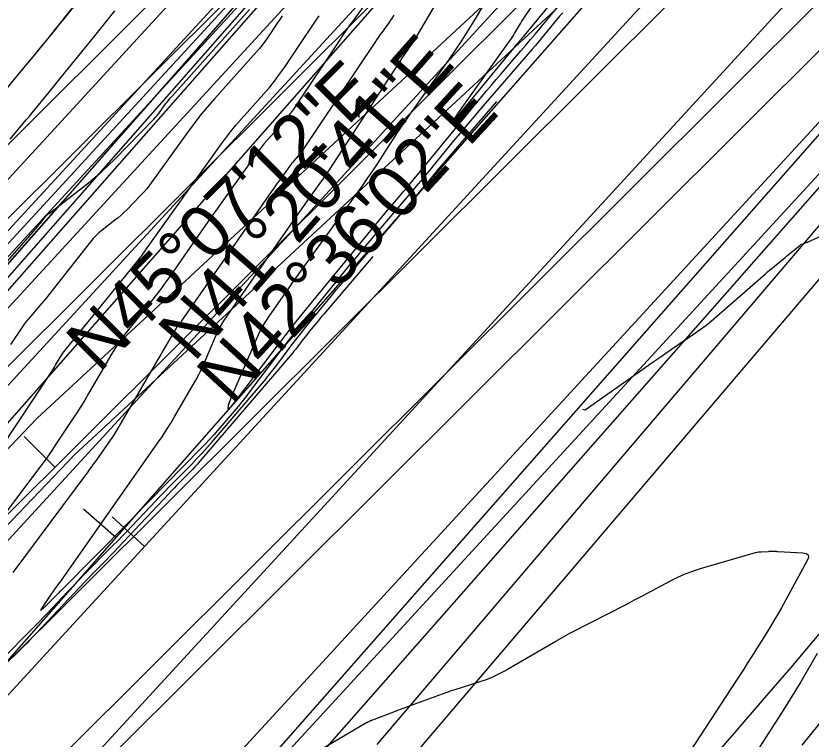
# Model space of a CAD drawing. Extents: x 658976 to 668726, y 639543 to 647196.
# Drawn here: x 662114.6 to 662205.8, y 642946.5 to 643029.4 of the extents above; entities that cross this region are included whole.
import ezdxf

# ---------------------------------------------------------------- set-up
doc = ezdxf.new("R2010")
doc.units = 0
for name, color, linetype in [('Ex_Major Contours', 7, 'Continuous'), ('Ex_Minor Contours', 7, 'Continuous'), ('R_Ramp 15 Degree_Min Ls', 7, 'Continuous'), ('R_Ramp 20 Degree Des Ls', 7, 'Continuous'), ('R_Ramp 20 Degree Des Ls Annot', 7, 'Continuous'), ('R_Ramp 20 Degree Existing Ramp', 7, 'Continuous'), ('R_Ramp 20 Degree_Min Ls', 7, 'Continuous')]:
    doc.layers.add(name, color=color, linetype=linetype)

msp = doc.modelspace()

# ---------------------------------------------------------------- linework, layer by layer
at = {"layer": 'Ex_Major Contours'}
for points in [[(662157.957, 643029.439), (662157.769, 643029.152), (662157.576, 643028.869), (662157.378, 643028.587), (662156.581, 643027.469), (662156.382, 643027.189), (662156.186, 643026.907), (662155.991, 643026.624), (662155.799, 643026.34), (662147.469, 643013.922), (662147.362, 643013.768), (662147.249, 643013.617), (662147.131, 643013.471), (662147.008, 643013.329), (662146.505, 643012.768), (662146.382, 643012.626), (662146.262, 643012.481), (662146.146, 643012.332), (662146.035, 643012.181), (662144.847, 643010.517), (662144.614, 643010.189), (662144.381, 643009.859), (662144.149, 643009.529), (662143.918, 643009.198), (662133.64, 642994.411), (662133.59, 642994.341), (662133.539, 642994.271), (662133.487, 642994.203), (662133.433, 642994.136), (662133.216, 642993.869), (662133.164, 642993.801), (662133.113, 642993.731), (662133.066, 642993.66), (662133.021, 642993.587), (662131.723, 642991.369), (662131.493, 642990.975), (662131.262, 642990.58), (662131.032, 642990.186), (662130.802, 642989.791), (662126.185, 642981.869), (662126.071, 642981.679), (662125.954, 642981.491), (662125.832, 642981.306), (662125.707, 642981.123), (662123.718, 642978.287), (662123.513, 642977.996), (662123.306, 642977.707), (662123.096, 642977.419), (662122.885, 642977.133), (662114.305, 642965.595)], [(662112.49, 642955.14), (662116.916, 642959.552), (662117.386, 642960.023), (662117.851, 642960.499), (662118.312, 642960.978), (662118.77, 642961.461), (662120.592, 642963.4), (662121.05, 642963.883), (662121.51, 642964.363), (662121.974, 642964.839), (662122.442, 642965.313), (662125.777, 642968.67), (662126.323, 642969.223), (662126.865, 642969.779), (662127.403, 642970.339), (662127.937, 642970.903), (662130.068, 642973.166), (662130.602, 642973.73), (662131.139, 642974.291), (662131.68, 642974.848), (662132.224, 642975.403), (662134.799, 642978.011), (662135.404, 642978.636), (662135.998, 642979.27), (662136.581, 642979.916), (662137.152, 642980.571), (662142.637, 642986.979), (662143.131, 642987.565), (662143.615, 642988.159), (662144.09, 642988.759), (662144.557, 642989.367), (662146.403, 642991.814), (662146.868, 642992.424), (662147.338, 642993.028), (662147.815, 642993.628), (662148.299, 642994.223), (662150.827, 642997.303), (662151.412, 642998.013), (662152.001, 642998.719), (662152.592, 642999.423), (662153.188, 643000.124), (662160.739, 643008.971), (662161.003, 643009.282), (662161.266, 643009.593), (662161.527, 643009.906), (662161.786, 643010.22), (662162.822, 643011.479), (662163.082, 643011.793), (662163.344, 643012.106), (662163.607, 643012.416), (662163.873, 643012.726), (662169.79, 643019.575)], [(662149.268, 642945.13), (662154.769, 642948.35), (662154.789, 642948.361), (662154.809, 642948.373), (662154.829, 642948.384), (662154.849, 642948.395), (662154.929, 642948.437), (662154.949, 642948.448), (662154.97, 642948.458), (662154.99, 642948.469), (662155.01, 642948.479), (662155.244, 642948.594), (662155.29, 642948.616), (662155.336, 642948.636), (662155.383, 642948.656), (662155.43, 642948.675), (662157.982, 642949.642), (662158.424, 642949.808), (662158.866, 642949.974), (662159.308, 642950.138), (662159.751, 642950.301), (662163.561, 642951.7), (662164.07, 642951.883), (662164.582, 642952.059), (662165.095, 642952.23), (662165.611, 642952.393), (662168.223, 642953.204), (662168.466, 642953.284), (662168.705, 642953.373), (662168.94, 642953.471), (662169.172, 642953.578), (662170.094, 642954.023), (662170.323, 642954.137), (662170.55, 642954.254), (662170.774, 642954.377), (662170.997, 642954.503), (662176.534, 642957.72), (662177.339, 642958.18), (662178.15, 642958.629), (662178.967, 642959.066), (662179.791, 642959.491), (662183.098, 642961.17), (662183.924, 642961.592), (662184.747, 642962.017), (662185.569, 642962.447), (662186.389, 642962.88), (662189.694, 642964.639), (662190.527, 642965.055), (662191.377, 642965.427), (662192.246, 642965.754), (662193.133, 642966.037), (662199.429, 642967.87), (662199.591, 642967.912), (662199.753, 642967.944), (662199.918, 642967.966), (662200.084, 642967.978), (662200.925, 642968.015), (662201.005, 642968.019), (662201.086, 642968.022), (662201.166, 642968.025), (662201.247, 642968.028), (662201.678, 642968.042), (662201.704, 642968.042), (662201.73, 642968.04), (662201.756, 642968.037), (662201.781, 642968.031), (662201.883, 642968.006), (662201.908, 642968.001), (662201.934, 642967.996), (662201.959, 642967.993), (662201.985, 642967.991), (662204.842, 642967.848), (662205.237, 642967.773), (662205.452, 642967.598), (662205.488, 642967.323), (662205.345, 642966.948), (662202.388, 642961.55), (662201.986, 642960.83), (662201.573, 642960.117), (662201.15, 642959.41), (662200.715, 642958.709), (662198.954, 642955.92), (662198.513, 642955.224), (662198.068, 642954.529), (662197.622, 642953.836), (662197.172, 642953.145), (662189.64, 642941.615)]]:
    msp.add_lwpolyline(points, dxfattribs=at)
at = {"layer": 'Ex_Minor Contours'}
for points in [[(662183.848, 643040.365), (662172.908, 643027.119), (662172.824, 643027.018), (662172.739, 643026.917), (662172.654, 643026.816), (662172.568, 643026.716), (662172.223, 643026.318), (662172.138, 643026.218), (662172.052, 643026.117), (662171.968, 643026.016), (662171.884, 643025.915), (662165.991, 643018.753), (662165.223, 643017.841), (662164.938, 643017.559), (662165.136, 643017.907), (662165.818, 643018.886), (662171.228, 643026.462), (662171.383, 643026.685), (662171.533, 643026.91), (662171.678, 643027.139), (662171.818, 643027.371), (662172.369, 643028.304), (662172.508, 643028.537), (662172.652, 643028.766), (662172.801, 643028.993), (662172.953, 643029.216), (662183.195, 643043.945)], [(662172.051, 643037.124), (662167.274, 643029.017), (662166.541, 643027.803), (662165.782, 643026.606), (662164.997, 643025.427), (662164.186, 643024.264), (662160.374, 643018.925), (662159.811, 643018.128), (662159.257, 643017.325), (662158.712, 643016.517), (662158.175, 643015.702), (662156.046, 643012.431), (662155.509, 643011.617), (662154.962, 643010.809), (662154.405, 643010.008), (662153.839, 643009.213), (662147.279, 643000.125), (662146.823, 642999.49), (662146.37, 642998.853), (662145.919, 642998.214), (662145.47, 642997.574), (662143.682, 642995.008), (662143.252, 642994.356), (662142.857, 642993.686), (662142.497, 642992.996), (662142.171, 642992.288), (662139.363, 642985.748), (662138.972, 642984.729), (662138.942, 642984.331), (662139.272, 642984.554), (662139.964, 642985.399), (662144.125, 642990.914), (662145.115, 642992.213), (662146.119, 642993.501), (662147.136, 642994.78), (662148.166, 642996.048), (662156.226, 643005.868), (662156.578, 643006.295), (662156.932, 643006.72), (662157.288, 643007.144), (662157.647, 643007.566), (662159.084, 643009.25), (662159.443, 643009.672), (662159.799, 643010.095), (662160.154, 643010.52), (662160.507, 643010.947), (662168.055, 643020.121), (662168.603, 643020.783), (662169.155, 643021.442), (662169.711, 643022.097), (662170.271, 643022.749), (662172.519, 643025.352), (662173.08, 643026.004), (662173.636, 643026.659), (662174.189, 643027.317), (662174.738, 643027.978), (662179.188, 643033.365)], [(662155.09, 643031.348), (662153.371, 643028.938), (662152.944, 643028.334), (662152.521, 643027.727), (662152.102, 643027.117), (662151.687, 643026.504), (662146.45, 643018.696), (662146.121, 643018.224), (662145.776, 643017.764), (662145.416, 643017.317), (662145.039, 643016.882), (662143.501, 643015.166), (662143.123, 643014.733), (662142.758, 643014.289), (662142.404, 643013.835), (662142.063, 643013.371), (662138.433, 643008.285), (662137.718, 643007.28), (662137.006, 643006.273), (662136.297, 643005.263), (662135.591, 643004.252), (662132.306, 642999.525), (662131.769, 642998.767), (662131.218, 642998.02), (662130.653, 642997.283), (662130.074, 642996.556), (662127.731, 642993.669), (662127.16, 642992.938), (662126.618, 642992.186), (662126.104, 642991.414), (662125.62, 642990.622), (662122.974, 642986.101), (662122.533, 642985.358), (662122.081, 642984.622), (662121.619, 642983.892), (662121.146, 642983.169), (662119.236, 642980.289), (662118.753, 642979.572), (662118.26, 642978.863), (662117.757, 642978.162), (662117.243, 642977.467), (662110.991, 642969.15)], [(662113.697, 643001.277), (662117.144, 643005.25), (662117.252, 643005.376), (662117.358, 643005.503), (662117.463, 643005.631), (662117.566, 643005.76), (662117.976, 643006.28), (662118.082, 643006.407), (662118.196, 643006.526), (662118.316, 643006.638), (662118.443, 643006.744), (662122.954, 643010.247), (662123.738, 643010.878), (662124.5, 643011.534), (662125.238, 643012.216), (662125.954, 643012.923), (662130.473, 643017.545), (662130.665, 643017.749), (662130.848, 643017.96), (662131.024, 643018.178), (662131.191, 643018.403), (662131.843, 643019.317), (662132.009, 643019.543), (662132.181, 643019.764), (662132.36, 643019.98), (662132.544, 643020.191), (662141.438, 643030.114)], [(662177.326, 643029.741), (662176.975, 643029.326), (662176.626, 643028.907), (662175.24, 643027.229), (662174.892, 643026.81), (662174.542, 643026.393), (662174.19, 643025.979), (662173.835, 643025.566), (662167.712, 643018.478), (662166.98, 643017.626), (662166.254, 643016.77), (662165.533, 643015.909), (662164.817, 643015.044), (662161.963, 643011.576), (662161.247, 643010.71), (662160.528, 643009.848), (662159.805, 643008.989), (662159.078, 643008.133), (662155.98, 643004.504), (662155.222, 643003.612), (662154.47, 643002.717), (662153.721, 643001.818), (662152.977, 643000.916), (662148.324, 642995.248), (662147.522, 642994.26), (662146.73, 642993.264), (662145.948, 642992.26), (662145.176, 642991.248), (662141.438, 642986.293), (662141.003, 642985.726), (662140.56, 642985.166), (662140.108, 642984.613), (662139.648, 642984.067), (662137.79, 642981.895), (662137.32, 642981.357), (662136.842, 642980.827), (662136.354, 642980.306), (662135.857, 642979.793), (662129.876, 642973.734), (662129.687, 642973.541), (662129.5, 642973.348), (662129.313, 642973.153), (662129.128, 642972.957), (662128.388, 642972.172), (662128.203, 642971.977), (662128.016, 642971.782), (662127.828, 642971.589), (662127.639, 642971.397), (662119.875, 642963.584), (662119.829, 642963.537), (662119.783, 642963.49), (662119.738, 642963.443), (662119.693, 642963.396), (662119.514, 642963.205), (662119.469, 642963.158), (662119.424, 642963.111), (662119.378, 642963.064), (662119.332, 642963.017), (662117.805, 642961.495), (662117.595, 642961.299), (662117.507, 642961.249), (662117.54, 642961.345), (662117.693, 642961.587), (662118.773, 642963.176), (662118.887, 642963.342), (662119.003, 642963.507), (662119.12, 642963.67), (662119.239, 642963.832), (662119.72, 642964.478), (662119.84, 642964.64), (662119.958, 642964.803), (662120.075, 642964.967), (662120.191, 642965.131), (662130.891, 642980.393), (662131.412, 642981.153), (662131.917, 642981.923), (662132.405, 642982.703), (662132.877, 642983.494), (662134.901, 642986.966), (662135.27, 642987.623), (662135.619, 642988.29), (662135.947, 642988.967), (662136.255, 642989.654), (662137.445, 642992.426), (662137.759, 642993.109), (662138.107, 642993.774), (662138.488, 642994.421), (662138.902, 642995.048), (662146.707, 643006.25), (662147.065, 643006.762), (662147.426, 643007.272), (662147.788, 643007.781), (662148.153, 643008.288), (662149.616, 643010.315), (662149.978, 643010.824), (662150.335, 643011.337), (662150.685, 643011.854), (662151.029, 643012.376), (662159.163, 643024.869), (662159.255, 643025.009), (662159.349, 643025.148), (662159.444, 643025.286), (662159.541, 643025.423), (662159.93, 643025.969), (662160.026, 643026.106), (662160.119, 643026.245), (662160.209, 643026.387), (662160.295, 643026.53), (662162.7, 643030.612)], [(662110.795, 642976.636), (662118.832, 642988.754), (662118.957, 642988.946), (662119.08, 642989.139), (662119.2, 642989.334), (662119.317, 642989.531), (662119.779, 642990.322), (662119.899, 642990.517), (662120.025, 642990.707), (662120.159, 642990.893), (662120.299, 642991.073), (662128.764, 643001.501), (662128.855, 643001.615), (662128.945, 643001.732), (662129.032, 643001.85), (662129.117, 643001.97), (662129.452, 643002.453), (662129.536, 643002.573), (662129.621, 643002.693), (662129.706, 643002.813), (662129.791, 643002.933), (662138.092, 643014.562), (662138.662, 643015.338), (662139.253, 643016.097), (662139.865, 643016.839), (662140.498, 643017.565), (662143.07, 643020.435), (662143.7, 643021.163), (662144.303, 643021.911), (662144.88, 643022.68), (662145.43, 643023.47), (662147.72, 643026.885), (662148.284, 643027.719), (662148.854, 643028.548), (662149.429, 643029.374)], [(662145.178, 643029.375), (662144.89, 643028.956), (662144.605, 643028.535), (662143.471, 643026.845), (662143.181, 643026.428), (662142.876, 643026.022), (662142.558, 643025.627), (662142.225, 643025.242), (662137.418, 643019.879), (662136.568, 643018.904), (662135.746, 643017.907), (662134.953, 643016.888), (662134.187, 643015.846), (662130.287, 643010.383), (662129.974, 643009.962), (662129.646, 643009.554), (662129.302, 643009.159), (662128.943, 643008.777), (662127.395, 643007.194), (662127.062, 643006.865), (662126.719, 643006.549), (662126.366, 643006.244), (662126.001, 643005.951), (662124.523, 643004.802), (662124.163, 643004.505), (662123.823, 643004.188), (662123.504, 643003.851), (662123.204, 643003.493), (662118.388, 642997.388), (662118.142, 642997.079), (662117.891, 642996.773), (662117.637, 642996.47), (662117.38, 642996.169), (662116.343, 642994.974), (662116.088, 642994.672), (662115.843, 642994.362), (662115.607, 642994.045), (662115.381, 642993.721), (662114.031, 642991.727)], [(662179.589, 642984.325), (662179.849, 642984.247), (662179.871, 642984.24), (662179.893, 642984.233), (662179.899, 642984.232), (662179.904, 642984.232), (662179.909, 642984.234), (662179.914, 642984.237), (662187.171, 642989.363), (662187.825, 642989.823), (662188.48, 642990.279), (662189.138, 642990.732), (662189.798, 642991.181), (662192.442, 642992.974), (662193.096, 642993.432), (662193.734, 642993.909), (662194.358, 642994.405), (662194.967, 642994.921), (662200.56, 642999.812), (662200.817, 643000.035), (662201.076, 643000.256), (662201.336, 643000.476), (662201.598, 643000.694), (662202.815, 643001.699), (662202.995, 643001.847), (662203.175, 643001.995), (662203.355, 643002.142), (662203.535, 643002.29), (662204.492, 643003.071), (662204.556, 643003.119), (662204.623, 643003.162), (662204.694, 643003.198), (662204.768, 643003.229), (662205.072, 643003.34), (662205.147, 643003.369), (662205.222, 643003.399), (662205.296, 643003.43), (662205.37, 643003.463), (662213.086, 643006.975)], [(662155.565, 643001.8), (662149.932, 642995.2), (662149.73, 642994.962), (662149.529, 642994.724), (662149.329, 642994.484), (662149.131, 642994.243), (662148.273, 642993.198), (662148.109, 642992.996), (662147.947, 642992.793), (662147.787, 642992.588), (662147.63, 642992.381), (662147.003, 642991.551), (662146.845, 642991.344), (662146.684, 642991.14), (662146.519, 642990.939), (662146.352, 642990.74), (662135.74, 642978.342), (662135.458, 642978.018), (662135.17, 642977.7), (662134.877, 642977.386), (662134.578, 642977.078), (662133.371, 642975.855), (662133.071, 642975.549), (662132.772, 642975.241), (662132.475, 642974.931), (662132.179, 642974.619), (662126.334, 642968.41), (662126.029, 642968.088), (662125.721, 642967.768), (662125.412, 642967.451), (662125.1, 642967.135), (662123.85, 642965.876), (662123.538, 642965.561), (662123.229, 642965.243), (662122.922, 642964.923), (662122.617, 642964.601), (662116.927, 642958.547), (662116.608, 642958.211), (662116.287, 642957.878), (662115.964, 642957.547), (662115.637, 642957.219), (662114.326, 642955.912)], [(662206.495, 642956.299), (662204.603, 642953.064), (662204.126, 642952.258), (662203.641, 642951.457), (662203.146, 642950.661), (662202.644, 642949.871), (662197.468, 642941.825)]]:
    msp.add_lwpolyline(points, dxfattribs=at)
at = {"layer": 'R_Ramp 15 Degree_Min Ls'}
for p, q in [((662027.08, 642928.345), (662234.904, 643135.3)), ((662031.314, 642924.093), (662239.138, 643131.049)), ((662039.781, 642915.59), (662247.605, 643122.545)), ((661999.484, 642858.526), (662256.073, 643114.042)), ((662056.716, 642898.584), (662264.54, 643105.539)), ((662065.184, 642890.081), (662273.008, 643097.036)), ((662068.006, 642887.247), (662275.83, 643094.202))]:
    msp.add_line(p, q, dxfattribs=at)
msp.add_lwpolyline([(662115.579, 642981.192), (662119.107, 642977.649)], dxfattribs=at)
at = {"layer": 'R_Ramp 20 Degree Des Ls'}
for p, q in [((662070.674, 642951.987), (662169.622, 643064.443)), ((662071.384, 642951.282), (662170.373, 643063.782)), ((662072.094, 642950.578), (662171.124, 643063.122)), ((662079.59, 642943.956), (662178.678, 643056.568)), ((662025.407, 642809.716), (662214.714, 643024.86)), ((662028.41, 642807.073), (662217.717, 643022.218))]:
    msp.add_line(p, q, dxfattribs=at)
for points in [[(662113.34, 643020.704), (662115.003, 643022.719), (662115.309, 643023.09), (662115.489, 643023.308), (662115.506, 643023.329), (662115.576, 643023.413), (662116.4, 643024.421), (662117.732, 643026.048), (662117.8, 643026.132), (662118.521, 643027.021), (662118.596, 643027.113), (662119.503, 643028.232), (662119.945, 643028.777), (662120.013, 643028.861), (662120.079, 643028.943), (662121.709, 643030.971)], [(662113.471, 643000.631), (662116.774, 643004.384), (662120.077, 643008.138), (662123.38, 643011.891), (662126.683, 643015.645), (662129.987, 643019.398), (662133.29, 643023.152), (662136.593, 643026.906), (662139.896, 643030.66)], [(662114.087, 643001.328), (662114.855, 643002.2), (662115.295, 643002.7), (662116.293, 643003.834), (662116.37, 643003.922), (662116.776, 643004.383), (662117.436, 643005.134), (662117.577, 643005.293), (662118.636, 643006.497), (662118.653, 643006.517), (662118.706, 643006.577), (662118.729, 643006.603), (662119.169, 643007.103), (662120.078, 643008.137), (662121.014, 643009.199), (662121.089, 643009.285), (662121.39, 643009.627), (662121.709, 643009.99), (662122.117, 643010.453), (662122.883, 643011.324), (662123.023, 643011.483), (662123.357, 643011.862), (662123.374, 643011.882), (662123.381, 643011.89), (662123.449, 643011.967), (662125.204, 643013.962), (662125.528, 643014.33), (662125.718, 643014.546), (662125.736, 643014.566), (662125.809, 643014.65), (662126.684, 643015.644), (662128.097, 643017.25), (662128.17, 643017.333), (662128.94, 643018.207), (662129.019, 643018.298), (662129.987, 643019.398), (662130.459, 643019.934), (662130.532, 643020.017), (662130.602, 643020.097), (662132.352, 643022.086), (662132.822, 643022.62), (662132.835, 643022.634), (662132.894, 643022.701), (662133.29, 643023.152), (662133.621, 643023.527), (662135.186, 643025.306), (662135.257, 643025.386), (662135.766, 643025.965), (662136.028, 643026.263), (662136.521, 643026.823), (662136.593, 643026.905), (662136.652, 643026.973), (662136.682, 643027.007), (662136.848, 643027.195), (662137.55, 643027.993), (662137.62, 643028.073), (662137.935, 643028.43), (662139.181, 643029.847)], [(662157.537, 642901.916), (662160.851, 642905.661), (662164.165, 642909.405), (662167.478, 642913.149), (662170.792, 642916.893), (662174.053, 642920.684), (662177.264, 642924.519), (662177.906, 642925.286), (662180.532, 642928.303), (662183.815, 642932.074), (662187.098, 642935.846), (662190.401, 642939.6), (662193.691, 642943.365), (662196.963, 642947.146), (662200.235, 642950.926), (662203.508, 642954.707), (662206.72, 642958.541)]]:
    msp.add_lwpolyline(points, dxfattribs=at)
at = {"layer": 'R_Ramp 20 Degree Des Ls Annot'}
msp.add_line((662002.885, 642829.533), (662307.747, 643176.006), dxfattribs=at)
msp.add_lwpolyline([(662122.379, 642972.906), (662126.133, 642969.603)], dxfattribs=at)
at = {"layer": 'R_Ramp 20 Degree Existing Ramp'}
for p, q in [((662009.596, 642838.319), (662282.005, 643134.554)), ((662066.291, 642959.068), (662201.711, 643106.332)), ((662069.154, 642956.272), (662204.677, 643103.648)), ((662069.87, 642955.573), (662205.391, 643102.947)), ((662070.586, 642954.874), (662206.105, 643102.246)), ((662073.449, 642952.078), (662208.826, 643099.296)), ((662077.866, 642948.017), (662213.243, 643095.235)), ((662000.763, 642846.441), (662222.076, 643087.112)), ((662018.429, 642830.196), (662239.742, 643070.867)), ((662027.262, 642822.073), (662248.575, 643062.744)), ((662030.206, 642819.366), (662251.519, 643060.037))]:
    msp.add_line(p, q, dxfattribs=at)
msp.add_lwpolyline([(662125.696, 642971.96), (662129.376, 642968.576)], dxfattribs=at)
at = {"layer": 'R_Ramp 20 Degree_Min Ls'}
for p, q in [((662245.693, 643102.328), (662117.039, 642983.233)), ((662250.025, 643098.177), (662121.371, 642979.082)), ((662274.844, 643085.393), (662156.03, 642945.874)), ((662277.732, 643082.625), (662158.918, 642943.107)), ((662117.039, 642983.233), (662082.447, 642947.131)), ((662121.371, 642979.082), (662086.779, 642942.98))]:
    msp.add_line(p, q, dxfattribs=at)
for points in [[(662113.617, 643021.039), (662115.576, 643023.413), (662116.024, 643023.961), (662116.802, 643024.912), (662117.8, 643026.132), (662119.173, 643027.824), (662119.967, 643028.804), (662120.013, 643028.861), (662122.213, 643031.599)], [(662113.98, 643015.237), (662115.822, 643017.449), (662116.228, 643017.937), (662116.505, 643018.272), (662118.464, 643020.646), (662118.912, 643021.193), (662119.69, 643022.145), (662120.689, 643023.365), (662122.061, 643025.057), (662122.855, 643026.037), (662122.901, 643026.093), (662125.102, 643028.831), (662125.995, 643029.953)], [(662204.782, 642945.797), (662205.571, 642946.781), (662205.617, 642946.838), (662207.816, 642949.578)]]:
    msp.add_lwpolyline(points, dxfattribs=at)

# ---------------------------------------------------------------- texts
at = {"layer": 'R_Ramp 15 Degree_Min Ls'}
msp.add_text('N45%%d07\'12"E', height=6, rotation=44.88005, dxfattribs=at).set_placement((662124.171, 642988.347))
at = {"layer": 'R_Ramp 20 Degree Des Ls Annot'}
msp.add_text('N41%%d20\'41"E', height=6, rotation=48.65536, dxfattribs=at).set_placement((662135.056, 642989.584))
at = {"layer": 'R_Ramp 20 Degree Existing Ramp'}
msp.add_text('N42%%d36\'02"E', height=6, rotation=47.39933, dxfattribs=at).set_placement((662139.361, 642984.672))

doc.saveas('drawing.dxf')
